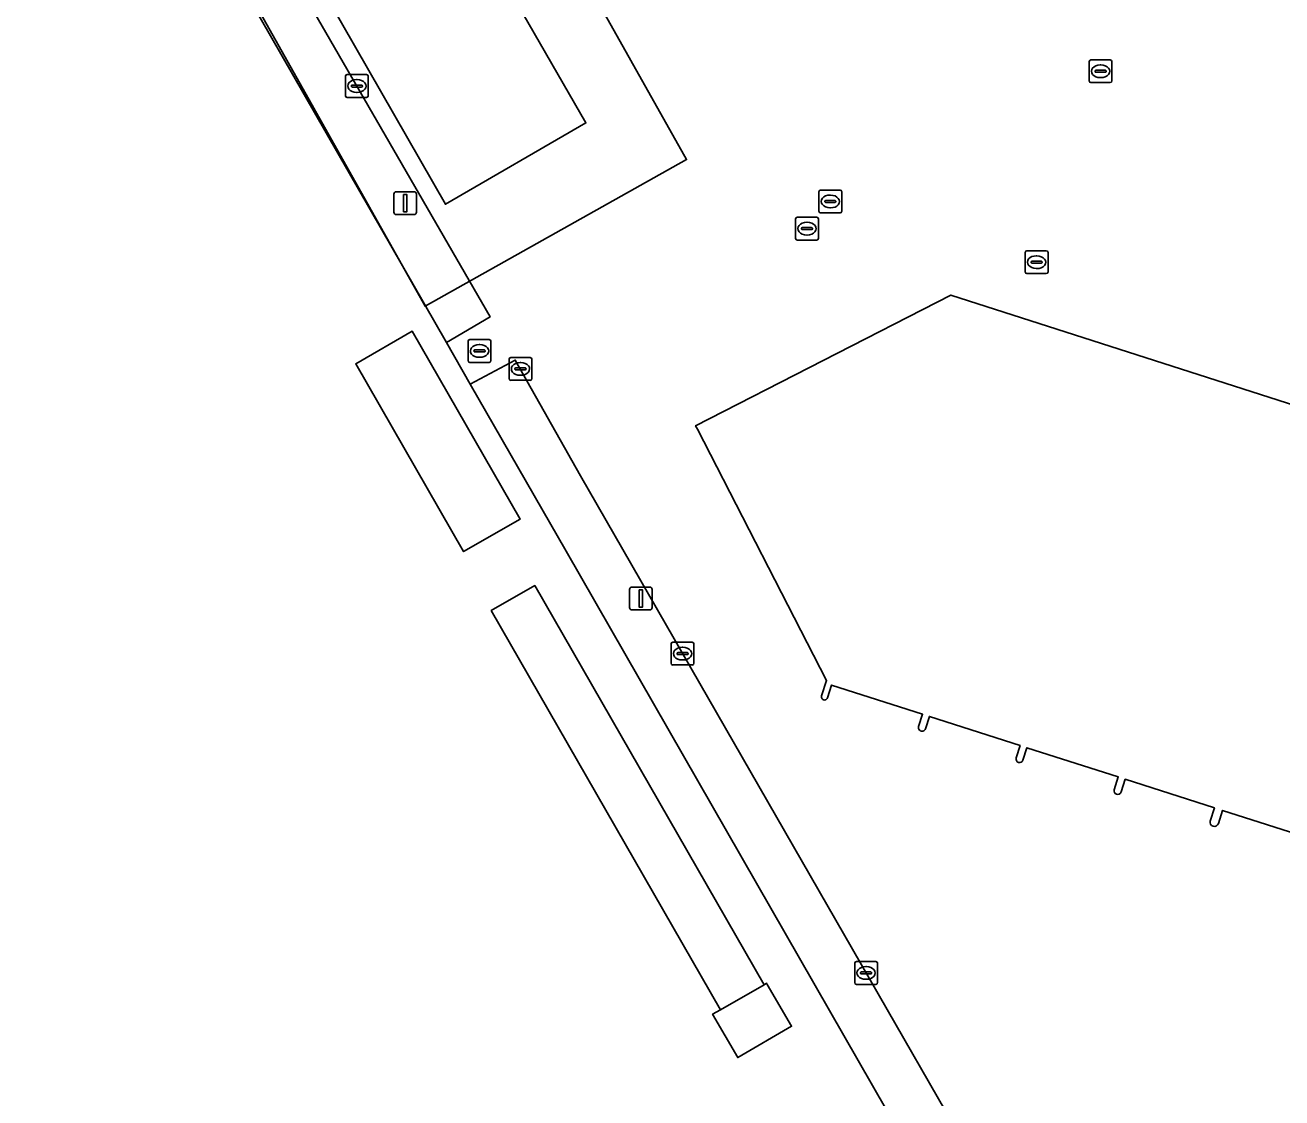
# Model space of a CAD drawing. Extents: x 158455 to 159797, y 387218 to 388672.
# Drawn here: x 159060.2 to 159115.3, y 387429.8 to 387476.9 of the extents above; entities that cross this region are included whole.
import ezdxf

# ---------------------------------------------------------------- set-up
doc = ezdxf.new("R2010")
doc.units = 0
for name, color, linetype in [('IMGEO_Brandkraan', 7, 'Continuous'), ('IMGEO_Erf', 7, 'Continuous'), ('IMGEO_Groenvoorziening', 7, 'Continuous'), ('IMGEO_Haag', 7, 'Continuous'), ('IMGEO_Hek', 7, 'Continuous'), ('IMGEO_Kolk', 7, 'Continuous'), ('IMGEO_Lichtmast', 7, 'Continuous'), ('IMGEO_Pand', 7, 'Continuous'), ('IMGEO_Pand_vergunning_verleend', 7, 'Continuous'), ('IMGEO_Rioolput', 7, 'Continuous')]:
    doc.layers.add(name, color=color, linetype=linetype)

msp = doc.modelspace()

# ---------------------------------------------------------------- linework, layer by layer
at = {"layer": 'IMGEO_Brandkraan'}
for p, q in [((159104.067, 387466.043), (159104.067, 387466.895)), ((159104.142, 387466.969), (159104.994, 387466.969)), ((159104.555, 387466.749), (159104.58, 387466.749)), ((159105.068, 387466.895), (159105.068, 387466.043)), ((159104.326, 387466.463), (159104.326, 387466.475)), ((159104.764, 387466.426), (159104.366, 387466.426)), ((159104.369, 387466.512), (159104.767, 387466.512)), ((159104.578, 387466.189), (159104.553, 387466.189)), ((159104.81, 387466.475), (159104.81, 387466.463)), ((159104.994, 387465.969), (159104.142, 387465.969))]:
    msp.add_line(p, q, dxfattribs=at)
for points in [[(159104.067, 387466.043), (159104.067, 387466.895)], [(159104.142, 387466.969), (159104.994, 387466.969)], [(159105.068, 387466.895), (159105.068, 387466.043)], [(159104.994, 387465.969), (159104.142, 387465.969)]]:
    msp.add_lwpolyline(points, dxfattribs=at)
for centre, radius, start, end in [((159104.144, 387466.893), 0.0765, 91.552, 178.448), ((159104.144, 387466.893), 0.0765, 91.552, 178.448), ((159104.992, 387466.893), 0.0765, 1.552, 88.448), ((159104.992, 387466.893), 0.0765, 1.552, 88.448), ((159104.144, 387466.045), 0.0765, 181.552, 268.448), ((159104.144, 387466.045), 0.0765, 181.552, 268.448), ((159104.366, 387466.472), 0.0403, 85.8775, 175.7526), ((159104.363, 387466.462), 0.0366, 178.938, 274.7102), ((159104.767, 387466.469), 0.043, 264.8664, 352.4533), ((159104.771, 387466.474), 0.0386, 1.7309, 96.639), ((159104.992, 387466.045), 0.0765, 271.552, 358.448), ((159104.992, 387466.045), 0.0765, 271.552, 358.448)]:
    msp.add_arc(centre, radius, start, end, dxfattribs=at)
for centre, major_axis, ratio, start_param, end_param in [((159104.554, 387466.469), (-0.387, 0.002), 0.722429, 4.712389, 7.853982), ((159104.579, 387466.469), (-0.39, 0.002), 0.717154, 1.570796, 4.712389)]:
    msp.add_ellipse(centre, major_axis=major_axis, ratio=ratio, start_param=start_param, end_param=end_param, dxfattribs=at)
at = {"layer": 'IMGEO_Erf'}
for points in [[(159095.568, 387503.318), (159090.153, 387500), (159074.527, 387490.425), (159084.805, 387472.576), (159078.647, 387469.01), (159068.5, 387486.719), (159068.341, 387486.542), (159068.237, 387486.362), (159068.177, 387486.19), (159068.151, 387486.049), (159068.145, 387485.907), (159068.154, 387485.791), (159068.184, 387485.646), (159068.255, 387485.463), (159080.606, 387464.071), (159078.689, 387462.941), (159079.733, 387461.119), (159081.708, 387462.172), (159084.568, 387457.091), (159114.05, 387405.783)], [(159083.935, 387453.791), (159079.733, 387461.119), (159078.689, 387462.941), (159062.862, 387490.543), (159062.274, 387490.183), (159062.388, 387489.966), (159053.073, 387484.253), (159045.71, 387479.753), (159045.602, 387479.917), (159022.496, 387465.708)], [(159095.139, 387447.447), (159095.362, 387448.115), (159089.702, 387459.147), (159089.619, 387459.296), (159100.813, 387465.029), (159127.189, 387456.559), (159126.136, 387453.031), (159135.585, 387450.056), (159136.004, 387450.928)], [(159055.639, 387398.219), (159066.827, 387378.71), (159068.702, 387379.738), (159112.122, 387404.631), (159083.935, 387453.791)], [(159099.396, 387446.103), (159099.569, 387446.639), (159095.581, 387447.918), (159095.402, 387447.361)], [(159103.672, 387444.724), (159103.842, 387445.27), (159099.868, 387446.544), (159099.696, 387446.009)], [(159107.97, 387443.332), (159108.148, 387443.89), (159104.143, 387445.173), (159103.968, 387444.63)], [(159112.181, 387441.96), (159112.366, 387442.537), (159108.453, 387443.791), (159108.274, 387443.232)], [(159116.44, 387440.602), (159116.623, 387441.172), (159112.722, 387442.423), (159112.539, 387441.853)]]:
    msp.add_lwpolyline(points, dxfattribs=at)
for points in [[(159074.713, 387462.013), (159077.193, 387463.438), (159081.925, 387455.2), (159079.445, 387453.775)], [(159080.655, 387451.191), (159082.563, 387452.287), (159092.62, 387434.78), (159092.73, 387434.843), (159092.758, 387434.794), (159093.824, 387432.955), (159091.463, 387431.585), (159090.359, 387433.488), (159090.713, 387433.684)]]:
    msp.add_lwpolyline(points, close=True, dxfattribs=at)
for centre, radius, start, end in [((159095.27, 387447.403), 0.138, 161.6317, 342.1532), ((159099.546, 387446.056), 0.157, 162.6025, 342.6025), ((159103.82, 387444.678), 0.155, 162.7345, 342.0292), ((159108.122, 387443.282), 0.16, 161.7915, 341.7915), ((159112.361, 387441.909), 0.187, 164.1433, 342.5757)]:
    msp.add_arc(centre, radius, start, end, dxfattribs=at)
at = {"layer": 'IMGEO_Groenvoorziening'}
msp.add_lwpolyline([(159095.93, 387510.833), (159094.978, 387510.25), (159062.862, 387490.543), (159078.689, 387462.941), (159080.606, 387464.071), (159068.255, 387485.463)], dxfattribs=at)
msp.add_lwpolyline([(159084.568, 387457.091), (159081.708, 387462.172), (159079.733, 387461.119), (159083.935, 387453.791), (159112.122, 387404.631), (159113.425, 387405.379), (159114.05, 387405.783)], close=True, dxfattribs=at)
at = {"layer": 'IMGEO_Haag'}
msp.add_lwpolyline([(159095.93, 387510.833), (159094.978, 387510.25), (159062.862, 387490.543), (159078.689, 387462.941), (159080.606, 387464.071), (159068.255, 387485.463)], dxfattribs=at)
msp.add_lwpolyline([(159084.568, 387457.091), (159081.708, 387462.172), (159079.733, 387461.119), (159083.935, 387453.791), (159112.122, 387404.631), (159113.425, 387405.379), (159114.05, 387405.783)], close=True, dxfattribs=at)
at = {"layer": 'IMGEO_Hek'}
msp.add_lwpolyline([(159112.122, 387404.631), (159083.935, 387453.791), (159079.733, 387461.119), (159078.689, 387462.941), (159062.862, 387490.543)], dxfattribs=at)
at = {"layer": 'IMGEO_Kolk'}
for p, q in [((159106.872, 387474.416), (159106.872, 387475.268)), ((159106.947, 387475.342), (159107.799, 387475.342)), ((159107.131, 387474.836), (159107.131, 387474.848)), ((159107.174, 387474.885), (159107.572, 387474.885)), ((159107.36, 387475.122), (159107.385, 387475.122)), ((159107.615, 387474.848), (159107.615, 387474.836)), ((159107.873, 387475.268), (159107.873, 387474.416)), ((159074.263, 387473.768), (159074.263, 387474.62)), ((159074.338, 387474.694), (159075.19, 387474.694)), ((159074.751, 387474.474), (159074.776, 387474.474)), ((159075.264, 387474.62), (159075.264, 387473.768)), ((159107.799, 387474.342), (159106.947, 387474.342)), ((159107.569, 387474.799), (159107.171, 387474.799)), ((159107.383, 387474.562), (159107.358, 387474.562)), ((159074.522, 387474.188), (159074.522, 387474.2)), ((159074.96, 387474.151), (159074.562, 387474.151)), ((159074.565, 387474.237), (159074.963, 387474.237)), ((159074.774, 387473.914), (159074.749, 387473.914)), ((159075.006, 387474.2), (159075.006, 387474.188)), ((159075.19, 387473.694), (159074.338, 387473.694)), ((159095.023, 387468.704), (159095.023, 387469.556)), ((159095.098, 387469.63), (159095.95, 387469.63)), ((159095.511, 387469.41), (159095.536, 387469.41)), ((159096.024, 387469.556), (159096.024, 387468.704)), ((159095.282, 387469.124), (159095.282, 387469.136)), ((159095.72, 387469.087), (159095.322, 387469.087)), ((159095.325, 387469.173), (159095.723, 387469.173)), ((159095.534, 387468.85), (159095.509, 387468.85)), ((159095.766, 387469.136), (159095.766, 387469.124)), ((159095.95, 387468.63), (159095.098, 387468.63)), ((159081.437, 387461.361), (159081.437, 387462.213)), ((159081.512, 387462.287), (159082.364, 387462.287)), ((159082.438, 387462.213), (159082.438, 387461.361)), ((159081.696, 387461.781), (159081.696, 387461.793)), ((159082.134, 387461.744), (159081.736, 387461.744)), ((159081.739, 387461.83), (159082.137, 387461.83)), ((159081.925, 387462.067), (159081.95, 387462.067)), ((159082.18, 387461.793), (159082.18, 387461.781)), ((159082.364, 387461.287), (159081.512, 387461.287)), ((159081.948, 387461.507), (159081.923, 387461.507)), ((159088.543, 387448.876), (159088.543, 387449.728)), ((159088.618, 387449.802), (159089.47, 387449.802)), ((159089.031, 387449.582), (159089.056, 387449.582)), ((159089.544, 387449.728), (159089.544, 387448.876)), ((159088.802, 387449.296), (159088.802, 387449.308)), ((159089.24, 387449.259), (159088.842, 387449.259)), ((159088.845, 387449.345), (159089.243, 387449.345)), ((159089.054, 387449.022), (159089.029, 387449.022)), ((159089.286, 387449.308), (159089.286, 387449.296)), ((159089.47, 387448.802), (159088.618, 387448.802)), ((159096.591, 387434.87), (159096.591, 387435.722)), ((159096.666, 387435.796), (159097.518, 387435.796)), ((159097.592, 387435.722), (159097.592, 387434.87)), ((159096.85, 387435.29), (159096.85, 387435.302)), ((159097.288, 387435.253), (159096.89, 387435.253)), ((159096.893, 387435.339), (159097.291, 387435.339)), ((159097.079, 387435.576), (159097.104, 387435.576)), ((159097.334, 387435.302), (159097.334, 387435.29)), ((159097.518, 387434.796), (159096.666, 387434.796)), ((159097.102, 387435.016), (159097.077, 387435.016))]:
    msp.add_line(p, q, dxfattribs=at)
for points in [[(159106.872, 387474.416), (159106.872, 387475.268)], [(159106.947, 387475.342), (159107.799, 387475.342)], [(159107.873, 387475.268), (159107.873, 387474.416)], [(159074.263, 387473.768), (159074.263, 387474.62)], [(159074.338, 387474.694), (159075.19, 387474.694)], [(159075.264, 387474.62), (159075.264, 387473.768)], [(159107.799, 387474.342), (159106.947, 387474.342)], [(159075.19, 387473.694), (159074.338, 387473.694)], [(159095.023, 387468.704), (159095.023, 387469.556)], [(159095.098, 387469.63), (159095.95, 387469.63)], [(159096.024, 387469.556), (159096.024, 387468.704)], [(159095.95, 387468.63), (159095.098, 387468.63)], [(159081.437, 387461.361), (159081.437, 387462.213)], [(159081.512, 387462.287), (159082.364, 387462.287)], [(159082.438, 387462.213), (159082.438, 387461.361)], [(159082.364, 387461.287), (159081.512, 387461.287)], [(159088.543, 387448.876), (159088.543, 387449.728)], [(159088.618, 387449.802), (159089.47, 387449.802)], [(159089.544, 387449.728), (159089.544, 387448.876)], [(159089.47, 387448.802), (159088.618, 387448.802)], [(159096.591, 387434.87), (159096.591, 387435.722)], [(159096.666, 387435.796), (159097.518, 387435.796)], [(159097.592, 387435.722), (159097.592, 387434.87)], [(159097.518, 387434.796), (159096.666, 387434.796)]]:
    msp.add_lwpolyline(points, dxfattribs=at)
for centre, radius, start, end in [((159106.949, 387475.266), 0.0765, 91.552, 178.448), ((159106.949, 387475.266), 0.0765, 91.552, 178.448), ((159107.171, 387474.845), 0.0403, 85.8775, 175.7526), ((159107.168, 387474.835), 0.0366, 178.938, 274.7102), ((159107.572, 387474.842), 0.043, 264.8664, 352.4533), ((159107.576, 387474.847), 0.0386, 1.7309, 96.639), ((159107.797, 387475.266), 0.0765, 1.552, 88.448), ((159107.797, 387475.266), 0.0765, 1.552, 88.448), ((159074.34, 387474.618), 0.0765, 91.552, 178.448), ((159074.34, 387474.618), 0.0765, 91.552, 178.448), ((159075.188, 387474.618), 0.0765, 1.552, 88.448), ((159075.188, 387474.618), 0.0765, 1.552, 88.448), ((159106.949, 387474.418), 0.0765, 181.552, 268.448), ((159106.949, 387474.418), 0.0765, 181.552, 268.448), ((159107.797, 387474.418), 0.0765, 271.552, 358.448), ((159107.797, 387474.418), 0.0765, 271.552, 358.448), ((159074.34, 387473.77), 0.0765, 181.552, 268.448), ((159074.34, 387473.77), 0.0765, 181.552, 268.448), ((159074.562, 387474.197), 0.0403, 85.8775, 175.7526), ((159074.559, 387474.187), 0.0366, 178.938, 274.7102), ((159074.963, 387474.194), 0.043, 264.8664, 352.4533), ((159074.967, 387474.199), 0.0386, 1.7309, 96.639), ((159075.188, 387473.77), 0.0765, 271.552, 358.448), ((159075.188, 387473.77), 0.0765, 271.552, 358.448), ((159095.1, 387469.554), 0.0765, 91.552, 178.448), ((159095.1, 387469.554), 0.0765, 91.552, 178.448), ((159095.948, 387469.554), 0.0765, 1.552, 88.448), ((159095.948, 387469.554), 0.0765, 1.552, 88.448), ((159095.322, 387469.133), 0.0403, 85.8775, 175.7526), ((159095.319, 387469.123), 0.0366, 178.938, 274.7102), ((159095.723, 387469.13), 0.043, 264.8664, 352.4533), ((159095.727, 387469.135), 0.0386, 1.7309, 96.639), ((159095.1, 387468.706), 0.0765, 181.552, 268.448), ((159095.1, 387468.706), 0.0765, 181.552, 268.448), ((159095.948, 387468.706), 0.0765, 271.552, 358.448), ((159095.948, 387468.706), 0.0765, 271.552, 358.448), ((159081.514, 387462.211), 0.0765, 91.552, 178.448), ((159081.514, 387462.211), 0.0765, 91.552, 178.448), ((159082.362, 387462.211), 0.0765, 1.552, 88.448), ((159082.362, 387462.211), 0.0765, 1.552, 88.448), ((159081.736, 387461.79), 0.0403, 85.8775, 175.7526), ((159081.733, 387461.78), 0.0366, 178.938, 274.7102), ((159082.137, 387461.787), 0.043, 264.8664, 352.4533), ((159082.141, 387461.792), 0.0386, 1.7309, 96.639), ((159081.514, 387461.363), 0.0765, 181.552, 268.448), ((159081.514, 387461.363), 0.0765, 181.552, 268.448), ((159082.362, 387461.363), 0.0765, 271.552, 358.448), ((159082.362, 387461.363), 0.0765, 271.552, 358.448), ((159088.62, 387449.726), 0.0765, 91.552, 178.448), ((159088.62, 387449.726), 0.0765, 91.552, 178.448), ((159089.468, 387449.726), 0.0765, 1.552, 88.448), ((159089.468, 387449.726), 0.0765, 1.552, 88.448), ((159088.842, 387449.305), 0.0403, 85.8775, 175.7526), ((159088.839, 387449.295), 0.0366, 178.938, 274.7102), ((159089.243, 387449.302), 0.043, 264.8664, 352.4533), ((159089.247, 387449.307), 0.0386, 1.7309, 96.639), ((159088.62, 387448.878), 0.0765, 181.552, 268.448), ((159088.62, 387448.878), 0.0765, 181.552, 268.448), ((159089.468, 387448.878), 0.0765, 271.552, 358.448), ((159089.468, 387448.878), 0.0765, 271.552, 358.448), ((159096.668, 387435.72), 0.0765, 91.552, 178.448), ((159096.668, 387435.72), 0.0765, 91.552, 178.448), ((159097.516, 387435.72), 0.0765, 1.552, 88.448), ((159097.516, 387435.72), 0.0765, 1.552, 88.448), ((159096.89, 387435.299), 0.0403, 85.8775, 175.7526), ((159096.887, 387435.289), 0.0366, 178.938, 274.7102), ((159097.291, 387435.296), 0.043, 264.8664, 352.4533), ((159097.295, 387435.301), 0.0386, 1.7309, 96.639), ((159096.668, 387434.872), 0.0765, 181.552, 268.448), ((159096.668, 387434.872), 0.0765, 181.552, 268.448), ((159097.516, 387434.872), 0.0765, 271.552, 358.448), ((159097.516, 387434.872), 0.0765, 271.552, 358.448)]:
    msp.add_arc(centre, radius, start, end, dxfattribs=at)
for centre, major_axis, ratio, start_param, end_param in [((159107.359, 387474.842), (-0.387, 0.002), 0.722429, 4.712389, 7.853982), ((159107.384, 387474.842), (-0.39, 0.002), 0.717154, 1.570796, 4.712389), ((159074.75, 387474.194), (-0.387, 0.002), 0.722429, 4.712389, 7.853982), ((159074.775, 387474.194), (-0.39, 0.002), 0.717154, 1.570796, 4.712389), ((159095.51, 387469.13), (-0.387, 0.002), 0.722429, 4.712389, 7.853982), ((159095.535, 387469.13), (-0.39, 0.002), 0.717154, 1.570796, 4.712389), ((159081.924, 387461.787), (-0.387, 0.002), 0.722429, 4.712389, 7.853982), ((159081.949, 387461.787), (-0.39, 0.002), 0.717154, 1.570796, 4.712389), ((159089.03, 387449.302), (-0.387, 0.002), 0.722429, 4.712389, 7.853982), ((159089.055, 387449.302), (-0.39, 0.002), 0.717154, 1.570796, 4.712389), ((159097.078, 387435.296), (-0.387, 0.002), 0.722429, 4.712389, 7.853982), ((159097.103, 387435.296), (-0.39, 0.002), 0.717154, 1.570796, 4.712389)]:
    msp.add_ellipse(centre, major_axis=major_axis, ratio=ratio, start_param=start_param, end_param=end_param, dxfattribs=at)
at = {"layer": 'IMGEO_Lichtmast'}
for p, q in [((159076.389, 387468.657), (159076.389, 387469.457)), ((159076.389, 387469.457), (159076.389, 387468.657)), ((159076.489, 387469.557), (159077.279, 387469.557)), ((159077.279, 387469.557), (159076.489, 387469.557)), ((159077.379, 387469.457), (159077.379, 387468.657)), ((159077.379, 387468.657), (159077.379, 387469.457)), ((159077.279, 387468.557), (159076.489, 387468.557)), ((159076.489, 387468.557), (159077.279, 387468.557)), ((159086.72, 387451.318), (159086.72, 387452.118)), ((159086.72, 387452.118), (159086.72, 387451.318)), ((159086.82, 387452.218), (159087.61, 387452.218)), ((159087.61, 387452.218), (159086.82, 387452.218)), ((159087.71, 387452.118), (159087.71, 387451.318)), ((159087.71, 387451.318), (159087.71, 387452.118)), ((159087.61, 387451.218), (159086.82, 387451.218)), ((159086.82, 387451.218), (159087.61, 387451.218))]:
    msp.add_line(p, q, dxfattribs=at)
for points in [[(159076.809, 387469.432), (159076.959, 387469.432), (159076.959, 387468.682), (159076.809, 387468.682), (159076.809, 387469.432)], [(159087.14, 387452.093), (159087.29, 387452.093), (159087.29, 387451.343), (159087.14, 387451.343), (159087.14, 387452.093)]]:
    msp.add_lwpolyline(points, dxfattribs=at)
for centre, start, end in [((159076.489, 387469.457), 90, 180), ((159076.489, 387469.457), 90, 180), ((159077.279, 387469.457), 0, 90), ((159077.279, 387469.457), 360, 90), ((159076.489, 387468.657), 180, 270), ((159076.489, 387468.657), 180, 270), ((159077.279, 387468.657), 270, 0), ((159077.279, 387468.657), 270, 0), ((159086.82, 387452.118), 90, 180), ((159086.82, 387452.118), 90, 180), ((159087.61, 387452.118), 0, 90), ((159087.61, 387452.118), 360, 90), ((159086.82, 387451.318), 180, 270), ((159086.82, 387451.318), 180, 270), ((159087.61, 387451.318), 270, 0), ((159087.61, 387451.318), 270, 0)]:
    msp.add_arc(centre, 0.1, start, end, dxfattribs=at)
at = {"layer": 'IMGEO_Pand'}
for points in [[(159074.527, 387490.425), (159074.186, 387491.018), (159070.464, 387488.883), (159068.052, 387487.5), (159068.5, 387486.719), (159078.647, 387469.01), (159084.805, 387472.576)], [(159077.193, 387463.438), (159074.713, 387462.013), (159079.445, 387453.775), (159081.925, 387455.2)], [(159090.713, 387433.684), (159092.62, 387434.78), (159082.563, 387452.287), (159080.655, 387451.191)], [(159090.713, 387433.684), (159090.359, 387433.488), (159091.463, 387431.585), (159093.824, 387432.955), (159092.758, 387434.794), (159092.73, 387434.843), (159092.62, 387434.78)]]:
    msp.add_lwpolyline(points, close=True, dxfattribs=at)
for points in [[(159127.189, 387456.559), (159100.813, 387465.029), (159089.619, 387459.296), (159089.702, 387459.147), (159095.362, 387448.115), (159095.139, 387447.447)], [(159095.402, 387447.361), (159095.581, 387447.918), (159099.569, 387446.639), (159099.396, 387446.103)], [(159099.696, 387446.009), (159099.868, 387446.544), (159103.842, 387445.27), (159103.672, 387444.724)], [(159103.968, 387444.63), (159104.143, 387445.173), (159108.148, 387443.89), (159107.97, 387443.332)], [(159108.274, 387443.232), (159108.453, 387443.791), (159112.366, 387442.537), (159112.181, 387441.96)], [(159112.539, 387441.853), (159112.722, 387442.423), (159116.623, 387441.172), (159116.44, 387440.602)]]:
    msp.add_lwpolyline(points, dxfattribs=at)
for centre, radius, start, end in [((159095.27, 387447.403), 0.138, 161.6317, 342.1532), ((159099.546, 387446.056), 0.157, 162.6025, 342.6025), ((159103.82, 387444.678), 0.155, 162.7345, 342.0292), ((159108.122, 387443.282), 0.16, 161.7915, 341.7915), ((159112.361, 387441.909), 0.187, 164.1433, 342.5757)]:
    msp.add_arc(centre, radius, start, end, dxfattribs=at)
at = {"layer": 'IMGEO_Pand_vergunning_verleend'}
msp.add_lwpolyline([(159067.994, 387481.92), (159079.456, 387488.356), (159089.219, 387470.969), (159077.757, 387464.533)], close=True, dxfattribs=at)
at = {"layer": 'IMGEO_Rioolput'}
for p, q in [((159094.001, 387467.514), (159094.001, 387468.366)), ((159094.076, 387468.44), (159094.928, 387468.44)), ((159094.489, 387468.22), (159094.514, 387468.22)), ((159095.002, 387468.366), (159095.002, 387467.514)), ((159094.26, 387467.934), (159094.26, 387467.946)), ((159094.698, 387467.897), (159094.3, 387467.897)), ((159094.303, 387467.983), (159094.701, 387467.983)), ((159094.512, 387467.66), (159094.487, 387467.66)), ((159094.744, 387467.946), (159094.744, 387467.934)), ((159094.928, 387467.44), (159094.076, 387467.44)), ((159079.641, 387462.15), (159079.641, 387463.002)), ((159079.716, 387463.076), (159080.568, 387463.076)), ((159080.129, 387462.856), (159080.154, 387462.856)), ((159080.642, 387463.002), (159080.642, 387462.15)), ((159079.9, 387462.57), (159079.9, 387462.582)), ((159080.338, 387462.533), (159079.94, 387462.533)), ((159079.943, 387462.619), (159080.341, 387462.619)), ((159080.152, 387462.296), (159080.127, 387462.296)), ((159080.384, 387462.582), (159080.384, 387462.57)), ((159080.568, 387462.076), (159079.716, 387462.076))]:
    msp.add_line(p, q, dxfattribs=at)
for points in [[(159094.001, 387467.514), (159094.001, 387468.366)], [(159094.076, 387468.44), (159094.928, 387468.44)], [(159095.002, 387468.366), (159095.002, 387467.514)], [(159094.928, 387467.44), (159094.076, 387467.44)], [(159079.641, 387462.15), (159079.641, 387463.002)], [(159079.716, 387463.076), (159080.568, 387463.076)], [(159080.642, 387463.002), (159080.642, 387462.15)], [(159080.568, 387462.076), (159079.716, 387462.076)]]:
    msp.add_lwpolyline(points, dxfattribs=at)
for centre, radius, start, end in [((159094.078, 387468.364), 0.0765, 91.552, 178.448), ((159094.078, 387468.364), 0.0765, 91.552, 178.448), ((159094.926, 387468.364), 0.0765, 1.552, 88.448), ((159094.926, 387468.364), 0.0765, 1.552, 88.448), ((159094.3, 387467.943), 0.0403, 85.8775, 175.7526), ((159094.297, 387467.933), 0.0366, 178.938, 274.7102), ((159094.701, 387467.94), 0.043, 264.8664, 352.4533), ((159094.705, 387467.945), 0.0386, 1.7309, 96.639), ((159094.078, 387467.516), 0.0765, 181.552, 268.448), ((159094.078, 387467.516), 0.0765, 181.552, 268.448), ((159094.926, 387467.516), 0.0765, 271.552, 358.448), ((159094.926, 387467.516), 0.0765, 271.552, 358.448), ((159079.718, 387463), 0.0765, 91.552, 178.448), ((159079.718, 387463), 0.0765, 91.552, 178.448), ((159080.566, 387463), 0.0765, 1.552, 88.448), ((159080.566, 387463), 0.0765, 1.552, 88.448), ((159079.718, 387462.152), 0.0765, 181.552, 268.448), ((159079.718, 387462.152), 0.0765, 181.552, 268.448), ((159079.94, 387462.579), 0.0403, 85.8775, 175.7526), ((159079.937, 387462.569), 0.0366, 178.938, 274.7102), ((159080.341, 387462.576), 0.043, 264.8664, 352.4533), ((159080.345, 387462.581), 0.0386, 1.7309, 96.639), ((159080.566, 387462.152), 0.0765, 271.552, 358.448), ((159080.566, 387462.152), 0.0765, 271.552, 358.448)]:
    msp.add_arc(centre, radius, start, end, dxfattribs=at)
for centre, major_axis, ratio, start_param, end_param in [((159094.488, 387467.94), (-0.387, 0.002), 0.722429, 4.712389, 7.853982), ((159094.513, 387467.94), (-0.39, 0.002), 0.717154, 1.570796, 4.712389), ((159080.128, 387462.576), (-0.387, 0.002), 0.722429, 4.712389, 7.853982), ((159080.153, 387462.576), (-0.39, 0.002), 0.717154, 1.570796, 4.712389)]:
    msp.add_ellipse(centre, major_axis=major_axis, ratio=ratio, start_param=start_param, end_param=end_param, dxfattribs=at)

doc.saveas('drawing.dxf')
